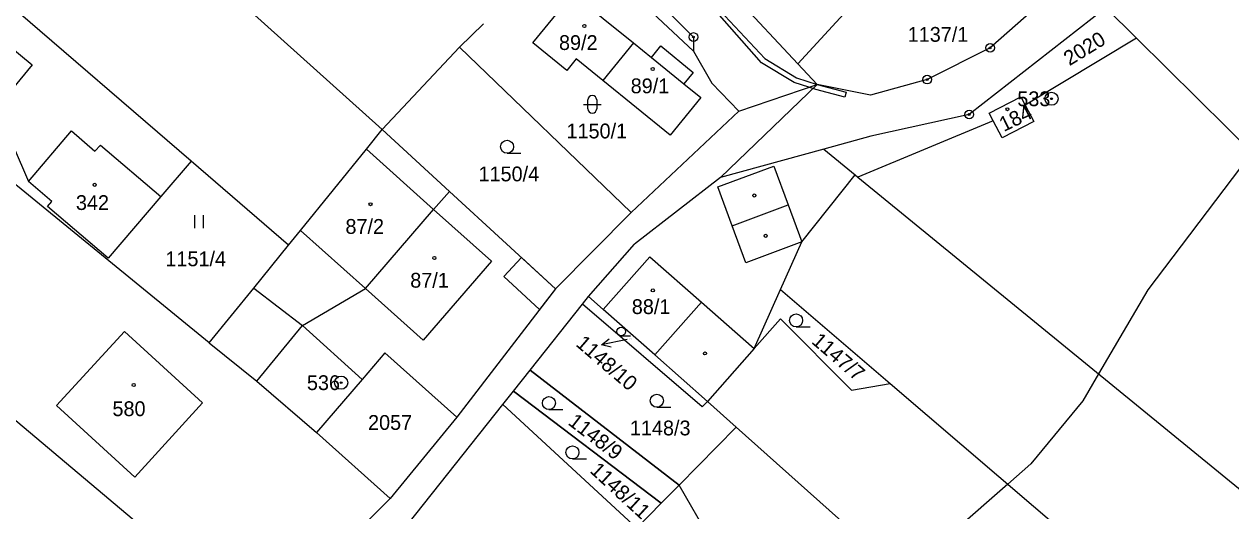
# Model space of a CAD drawing. Extents: x -445050 to -440454, y -1134563 to -1129741.
# Drawn here: x -441259.8 to -441121.4, y -1131860.9 to -1131805 of the extents above; entities that cross this region are included whole.
import ezdxf

# ---------------------------------------------------------------- set-up
doc = ezdxf.new("R2010")
doc.units = 0
for name, color, linetype in [('Vrstva 1', 7, 'Continuous'), ('Vrstva 16', 7, 'Continuous'), ('Vrstva 17', 7, 'Continuous'), ('Vrstva 18', 7, 'Continuous'), ('Vrstva 19', 7, 'Continuous'), ('Vrstva 24', 7, 'Continuous'), ('Vrstva 25', 7, 'Continuous'), ('Vrstva 3', 7, 'Continuous'), ('Vrstva 30', 7, 'Continuous'), ('Vrstva 37', 7, 'Continuous'), ('Vrstva 4', 7, 'Continuous'), ('Vrstva 52', 7, 'Continuous')]:
    doc.layers.add(name, color=color, linetype=linetype)

msp = doc.modelspace()

# ---------------------------------------------------------------- linework, layer by layer
at = {"layer": 'Vrstva 1'}
for p, q in [((-441132.25, -1131806.58), (-441042.23, -1131895.84)), ((-441173.07, -1131835.45), (-441160.5, -1131846.21)), ((-441201.8, -1131844.71), (-441195.79, -1131837.11)), ((-441195.79, -1131837.11), (-441195.1, -1131836.24)), ((-441182.06, -1131848.92), (-441195.79, -1131837.11)), ((-441176.1, -1131842.22), (-441173.06, -1131838.8)), ((-441173.06, -1131838.8), (-441164.92, -1131846.99)), ((-441203.69, -1131847.09), (-441201.8, -1131844.71)), ((-441184.71, -1131857.89), (-441201.8, -1131844.71)), ((-441204.92, -1131848.65), (-441203.69, -1131847.09)), ((-441203.69, -1131847.09), (-441186.75, -1131859.97)), ((-441164.92, -1131846.99), (-441160.5, -1131846.21)), ((-441160.5, -1131846.21), (-441134.12, -1131868.8)), ((-441181.46, -1131848.28), (-441182.06, -1131848.92)), ((-441204.92, -1131848.65), (-441189.55, -1131862.82)), ((-441178.16, -1131851.22), (-441184.71, -1131857.89)), ((-441178.16, -1131851.22), (-441132.38, -1131892.08)), ((-441184.71, -1131857.89), (-441186.75, -1131859.97)), ((-441177.83, -1131869.77), (-441184.71, -1131857.89)), ((-441186.75, -1131859.97), (-441189.55, -1131862.82))]:
    msp.add_line(p, q, dxfattribs=at)
for points in [[(-441238.98, -1131750.02), (-441183.06, -1131806.44)], [(-441260.37, -1131779.61), (-441218.75, -1131817.06)], [(-441136.31, -1131796.42), (-441149.04, -1131807.69)], [(-441163.16, -1131800.88), (-441171.09, -1131809.52)], [(-441240.67, -1131820.7), (-441261.88, -1131802.41)], [(-441201.47, -1131807.12), (-441196.88, -1131801.48)], [(-441196.88, -1131801.48), (-441189.94, -1131807.12)], [(-441171.09, -1131809.52), (-441178.22, -1131801.82)], [(-441188.32, -1131803.14), (-441183.04, -1131808.08)], [(-441135.78, -1131803.08), (-441151.43, -1131815.34)], [(-441135.78, -1131803.08), (-441132.25, -1131806.58)], [(-441238.59, -1131841.57), (-441282.78, -1131805.44)], [(-441209.91, -1131807.62), (-441207.13, -1131804.92)], [(-441183.06, -1131806.44), (-441183.04, -1131808.08)], [(-441132.25, -1131806.58), (-441145.01, -1131814.27)], [(-441218.75, -1131817.06), (-441209.91, -1131807.62)], [(-441190.21, -1131826.6), (-441209.91, -1131807.62)], [(-441197.59, -1131810.27), (-441201.47, -1131807.12)], [(-441189.94, -1131807.12), (-441193.46, -1131811.45)], [(-441189.94, -1131807.12), (-441187.88, -1131808.79)], [(-441187.88, -1131808.79), (-441186.81, -1131807.47)], [(-441186.81, -1131807.47), (-441183.08, -1131810.5)], [(-441183.04, -1131808.08), (-441180.94, -1131811.75)], [(-441149.04, -1131807.69), (-441156.26, -1131811.33)], [(-441196.52, -1131808.95), (-441197.59, -1131810.27)], [(-441193.46, -1131811.45), (-441196.52, -1131808.95)], [(-441168.87, -1131811.89), (-441171.09, -1131809.52)], [(-441183.08, -1131810.5), (-441184.16, -1131811.82)], [(-441185.73, -1131817.72), (-441193.46, -1131811.45)], [(-441184.16, -1131811.82), (-441182.22, -1131813.4)], [(-441180.94, -1131811.75), (-441177.87, -1131814.94)], [(-441179.95, -1131822.57), (-441168.87, -1131811.89)], [(-441177.87, -1131814.94), (-441168.87, -1131811.89)], [(-441162.75, -1131813.13), (-441168.87, -1131811.89)], [(-441156.26, -1131811.33), (-441162.75, -1131813.13)], [(-441182.22, -1131813.4), (-441185.73, -1131817.72)], [(-441149.14, -1131815.19), (-441145.5, -1131813.31)], [(-441145.5, -1131813.31), (-441145.01, -1131814.27)], [(-441262.99, -1131814.58), (-441259.32, -1131823.04)], [(-441177.87, -1131814.94), (-441190.21, -1131826.6)], [(-441148.7, -1131816.05), (-441149.14, -1131815.19)], [(-441145.01, -1131814.27), (-441144.03, -1131816.15)], [(-441148.7, -1131816.05), (-441164.19, -1131822.52)], [(-441151.43, -1131815.34), (-441162.72, -1131817.82)], [(-441147.67, -1131818.03), (-441148.7, -1131816.05)], [(-441144.03, -1131816.15), (-441147.67, -1131818.03)], [(-441220.57, -1131819.3), (-441218.75, -1131817.06)], [(-441218.75, -1131817.06), (-441211.03, -1131824.16)], [(-441162.72, -1131817.82), (-441168.11, -1131819.31)], [(-441297.7, -1131819.37), (-441232.64, -1131874.22)], [(-441228.14, -1131828.66), (-441220.57, -1131819.3)], [(-441168.11, -1131819.31), (-441179.95, -1131822.57)], [(-441168.11, -1131819.31), (-441164.52, -1131822.25)], [(-441240.67, -1131820.7), (-441244.13, -1131824.76)], [(-441229.5, -1131830.34), (-441240.67, -1131820.7)], [(-441256.65, -1131825.32), (-441259.32, -1131823.04)], [(-441179.95, -1131822.57), (-441189.84, -1131830.24)], [(-441170.62, -1131829.97), (-441164.52, -1131822.25)], [(-441164.52, -1131822.25), (-441164.19, -1131822.52)], [(-441164.19, -1131822.52), (-441117, -1131861.17)], [(-441244.13, -1131824.76), (-441250.17, -1131831.84)], [(-441212.88, -1131826.24), (-441211.03, -1131824.16)], [(-441211.03, -1131824.16), (-441198.88, -1131835.34)], [(-441257.14, -1131825.89), (-441256.65, -1131825.32)], [(-441250.17, -1131831.84), (-441257.14, -1131825.89)], [(-441220.69, -1131835.31), (-441212.88, -1131826.24)], [(-441190.21, -1131826.6), (-441198.88, -1131835.34)], [(-441229.5, -1131830.34), (-441228.14, -1131828.66)], [(-441233.49, -1131835.27), (-441229.5, -1131830.34)], [(-441195.1, -1131836.24), (-441189.84, -1131830.24)], [(-441173.07, -1131835.45), (-441170.62, -1131829.97)], [(-441238.59, -1131841.57), (-441233.49, -1131835.27)], [(-441227.91, -1131839.57), (-441220.69, -1131835.31)], [(-441198.88, -1131835.34), (-441210.19, -1131850.1)], [(-441176.1, -1131842.22), (-441173.07, -1131835.45)], [(-441193.41, -1131837.73), (-441195.1, -1131836.24)], [(-441187.48, -1131842.95), (-441193.41, -1131837.73)], [(-441233.15, -1131845.94), (-441227.91, -1131839.57)], [(-441256.12, -1131848.75), (-441248.32, -1131840.24)], [(-441248.32, -1131840.24), (-441239.36, -1131848.44)], [(-441238.59, -1131841.57), (-441233.15, -1131845.94)], [(-441218.45, -1131842.7), (-441221.06, -1131845.75)], [(-441210.19, -1131850.1), (-441218.45, -1131842.7)], [(-441181.46, -1131848.28), (-441187.48, -1131842.95)], [(-441176.1, -1131842.22), (-441181.46, -1131848.28)], [(-441221.06, -1131845.75), (-441226.28, -1131851.86)], [(-441233.15, -1131845.94), (-441226.28, -1131851.86)], [(-441239.36, -1131848.44), (-441247.14, -1131856.98)], [(-441181.46, -1131848.28), (-441178.16, -1131851.22)], [(-441247.14, -1131856.98), (-441256.12, -1131848.75)], [(-441215.76, -1131862.34), (-441204.92, -1131848.65)], [(-441210.19, -1131850.1), (-441217.85, -1131859.41)], [(-441226.28, -1131851.86), (-441217.85, -1131859.41)], [(-441217.85, -1131859.41), (-441232.64, -1131874.22)]]:
    msp.add_lwpolyline(points, dxfattribs=at)
at = {"layer": 'Vrstva 16'}
msp.add_line((-441190.65, -1131841.17), (-441193.59, -1131841.78), dxfattribs=at)
msp.add_lwpolyline([(-441192.51, -1131842.07), (-441193.59, -1131841.78), (-441192.71, -1131841.09)], dxfattribs=at)
at = {"layer": 'Vrstva 24'}
for centre, radius in [((-441183.06, -1131806.44), 0.5), ((-441183.06, -1131806.44), 0.1), ((-441149.04, -1131807.69), 0.5), ((-441149.04, -1131807.69), 0.1), ((-441156.26, -1131811.33), 0.5), ((-441156.26, -1131811.33), 0.1), ((-441142, -1131813.53), 0.75), ((-441142, -1131813.53), 0.1), ((-441151.43, -1131815.34), 0.5), ((-441151.43, -1131815.34), 0.1), ((-441223.46, -1131846.13), 0.75), ((-441223.46, -1131846.13), 0.1)]:
    msp.add_circle(centre, radius, dxfattribs=at)
at = {"layer": 'Vrstva 25'}
for p, q in [((-441195.16, -1131814.67), (-441195.16, -1131813.67)), ((-441194.16, -1131813.67), (-441194.16, -1131814.67)), ((-441195.66, -1131814.17), (-441193.66, -1131814.17)), ((-441204.44, -1131819.79), (-441202.84, -1131819.79)), ((-441240.26, -1131828.38), (-441240.26, -1131826.88)), ((-441239.26, -1131828.38), (-441239.26, -1131826.88)), ((-441171.29, -1131839.73), (-441169.69, -1131839.73)), ((-441191.34, -1131840.76), (-441190.27, -1131840.76)), ((-441199.63, -1131849.22), (-441198.03, -1131849.22)), ((-441187.26, -1131848.95), (-441185.66, -1131848.95)), ((-441196.94, -1131854.89), (-441195.34, -1131854.89))]:
    msp.add_line(p, q, dxfattribs=at)
for centre, radius in [((-441195.57, -1131805.17), 0.175), ((-441187.73, -1131810.11), 0.175), ((-441147.05, -1131814.73), 0.175), ((-441204.44, -1131819.04), 0.75), ((-441251.73, -1131823.41), 0.175), ((-441176.08, -1131824.64), 0.175), ((-441220.1, -1131825.64), 0.175), ((-441174.77, -1131829.27), 0.175), ((-441212.77, -1131831.82), 0.175), ((-441187.72, -1131835.53), 0.175), ((-441171.29, -1131838.98), 0.75), ((-441191.34, -1131840.26), 0.503), ((-441181.74, -1131842.77), 0.175), ((-441247.25, -1131846.4), 0.175), ((-441199.63, -1131848.47), 0.75), ((-441187.26, -1131848.2), 0.75), ((-441196.94, -1131854.14), 0.75)]:
    msp.add_circle(centre, radius, dxfattribs=at)
for centre, start, end in [((-441194.66, -1131813.67), 0, 180), ((-441194.66, -1131814.67), 180, 0)]:
    msp.add_arc(centre, 0.5, start, end, dxfattribs=at)
at = {"layer": 'Vrstva 3'}
for points in [[(-441201.47, -1131807.12), (-441196.88, -1131801.48)], [(-441196.88, -1131801.48), (-441189.94, -1131807.12)], [(-441197.59, -1131810.27), (-441201.47, -1131807.12)], [(-441189.94, -1131807.12), (-441193.46, -1131811.45)], [(-441189.94, -1131807.12), (-441193.46, -1131811.45)], [(-441189.94, -1131807.12), (-441187.88, -1131808.79)], [(-441196.52, -1131808.95), (-441197.59, -1131810.27)], [(-441193.46, -1131811.45), (-441196.52, -1131808.95)], [(-441187.88, -1131808.79), (-441184.16, -1131811.82)], [(-441185.73, -1131817.72), (-441193.46, -1131811.45)], [(-441184.16, -1131811.82), (-441182.22, -1131813.4)], [(-441182.22, -1131813.4), (-441185.73, -1131817.72)], [(-441149.14, -1131815.19), (-441145.5, -1131813.31)], [(-441145.5, -1131813.31), (-441145.01, -1131814.27)], [(-441148.7, -1131816.05), (-441149.14, -1131815.19)], [(-441145.01, -1131814.27), (-441144.03, -1131816.15)], [(-441147.67, -1131818.03), (-441148.7, -1131816.05)], [(-441144.03, -1131816.15), (-441147.67, -1131818.03)], [(-441259.32, -1131823.04), (-441254.4, -1131817.23)], [(-441254.4, -1131817.23), (-441251.72, -1131819.53)], [(-441251.72, -1131819.53), (-441251.08, -1131818.86)], [(-441251.08, -1131818.86), (-441244.13, -1131824.76)], [(-441228.14, -1131828.66), (-441220.57, -1131819.3)], [(-441220.57, -1131819.3), (-441212.88, -1131826.24)], [(-441256.65, -1131825.32), (-441259.32, -1131823.04)], [(-441244.13, -1131824.76), (-441250.17, -1131831.84)], [(-441257.14, -1131825.89), (-441256.65, -1131825.32)], [(-441250.17, -1131831.84), (-441257.14, -1131825.89)], [(-441220.69, -1131835.31), (-441212.88, -1131826.24)], [(-441220.69, -1131835.31), (-441212.88, -1131826.24)], [(-441212.88, -1131826.24), (-441206.24, -1131832.17)], [(-441228.14, -1131828.66), (-441220.69, -1131835.31)], [(-441193.41, -1131837.73), (-441188.05, -1131831.67)], [(-441188.05, -1131831.67), (-441182.13, -1131836.89)], [(-441206.24, -1131832.17), (-441214.05, -1131841.23)], [(-441214.05, -1131841.23), (-441220.69, -1131835.31)], [(-441182.13, -1131836.89), (-441187.48, -1131842.95)], [(-441187.48, -1131842.95), (-441193.41, -1131837.73)], [(-441256.12, -1131848.75), (-441248.32, -1131840.24)], [(-441248.32, -1131840.24), (-441239.36, -1131848.44)], [(-441239.36, -1131848.44), (-441247.14, -1131856.98)], [(-441247.14, -1131856.98), (-441256.12, -1131848.75)]]:
    msp.add_lwpolyline(points, dxfattribs=at)
at = {"layer": 'Vrstva 30'}
for points in [[(-441175.25, -1131809.39), (-441180.35, -1131803.63), (-441180.05, -1131803.38), (-441174.87, -1131808.92)], [(-441174.87, -1131808.92), (-441171.25, -1131811.11), (-441168.87, -1131811.89), (-441165.53, -1131812.76), (-441165.69, -1131813.34), (-441169.04, -1131812.47), (-441169.36, -1131812.36), (-441169.82, -1131812.21), (-441171.51, -1131811.65), (-441175.25, -1131809.39)], [(-441200.7, -1131837.72), (-441204.8, -1131833.95), (-441202.78, -1131831.75)], [(-441202.78, -1131831.75), (-441198.88, -1131835.34)], [(-441198.88, -1131835.34), (-441200.7, -1131837.72)], [(-441203.69, -1131847.09), (-441201.8, -1131844.71)], [(-441201.8, -1131844.71), (-441184.71, -1131857.89)], [(-441186.75, -1131859.97), (-441203.69, -1131847.09)], [(-441184.71, -1131857.89), (-441186.75, -1131859.97)]]:
    msp.add_lwpolyline(points, dxfattribs=at)
at = {"layer": 'Vrstva 37'}
for centre in [(-441195.57, -1131805.17), (-441187.73, -1131810.11), (-441147.05, -1131814.73), (-441251.73, -1131823.41), (-441220.1, -1131825.64), (-441212.77, -1131831.82), (-441187.72, -1131835.53), (-441247.25, -1131846.4)]:
    msp.add_circle(centre, 0.175, dxfattribs=at)
at = {"layer": 'Vrstva 4'}
for points in [[(-441264.27, -1131805.2), (-441258.9, -1131809.64)], [(-441258.9, -1131809.64), (-441262.99, -1131814.58)], [(-441187.88, -1131808.79), (-441184.16, -1131811.82)], [(-441259.32, -1131823.04), (-441254.4, -1131817.23)], [(-441254.4, -1131817.23), (-441251.72, -1131819.53)], [(-441251.72, -1131819.53), (-441251.08, -1131818.86)], [(-441251.08, -1131818.86), (-441244.13, -1131824.76)], [(-441220.57, -1131819.3), (-441212.88, -1131826.24)], [(-441180.28, -1131823.65), (-441173.85, -1131821.26)], [(-441173.85, -1131821.26), (-441172.2, -1131825.72)], [(-441178.63, -1131828.11), (-441180.28, -1131823.65)], [(-441212.88, -1131826.24), (-441206.24, -1131832.17)], [(-441178.63, -1131828.11), (-441172.2, -1131825.72)], [(-441172.2, -1131825.72), (-441170.62, -1131829.97)], [(-441228.14, -1131828.66), (-441220.69, -1131835.31)], [(-441177.05, -1131832.36), (-441178.63, -1131828.11)], [(-441170.62, -1131829.97), (-441177.05, -1131832.36)], [(-441193.41, -1131837.73), (-441188.05, -1131831.67)], [(-441188.05, -1131831.67), (-441182.13, -1131836.89)], [(-441206.24, -1131832.17), (-441214.05, -1131841.23)], [(-441233.49, -1131835.27), (-441227.91, -1131839.57)], [(-441214.05, -1131841.23), (-441220.69, -1131835.31)], [(-441182.13, -1131836.89), (-441187.48, -1131842.95)], [(-441182.13, -1131836.89), (-441176.1, -1131842.22)], [(-441227.91, -1131839.57), (-441221.06, -1131845.75)]]:
    msp.add_lwpolyline(points, dxfattribs=at)
at = {"layer": 'Vrstva 52'}
msp.add_lwpolyline([(-441120.32, -1131821.44), (-441130.95, -1131835.47), (-441136.59, -1131845.13), (-441138.4, -1131848.22), (-441144.35, -1131855.45), (-441147, -1131857.77), (-441159.01, -1131868.31)], dxfattribs=at)

# ---------------------------------------------------------------- texts
at = {"layer": 'Vrstva 16'}
msp.add_text('1148/10', height=1.7, rotation=319.2992, dxfattribs=at).set_placement((-441196.66, -1131841.82))
at = {"layer": 'Vrstva 17'}
for s, p in [('533', (-441145.92, -1131814.38)), ('536', (-441227.39, -1131846.98))]:
    msp.add_text(s, height=1.7, dxfattribs=at).set_placement(p)
at = {"layer": 'Vrstva 18'}
for s, height, p in [('1137/1', 1.7, (-441158.49, -1131806.99)), ('1150/1', 1.7, (-441197.62, -1131818.08)), ('1150/4', 1.7, (-441207.71, -1131823.01)), ('1151/4', 1.7, (-441243.62, -1131832.76)), ('1148/10', 0.1, (-441190.65, -1131841.17)), ('2057', 1.7, (-441220.38, -1131851.55)), ('1148/3', 1.7, (-441190.35, -1131852.18))]:
    msp.add_text(s, height=height, dxfattribs=at).set_placement(p)
for s, rotation, p in [('2020', 31.515, (-441139.94, -1131809.8)), ('1147/7', 319.429, (-441169.62, -1131841.53)), ('1148/9', 322.3602, (-441197.55, -1131850.86)), ('1148/11', 317.3262, (-441195.04, -1131856.35))]:
    msp.add_text(s, height=1.7, rotation=rotation, dxfattribs=at).set_placement(p)
at = {"layer": 'Vrstva 19'}
for s, p in [('89/2', (-441198.48, -1131807.93)), ('89/1', (-441190.26, -1131812.9)), ('342', (-441253.88, -1131826.3)), ('87/2', (-441222.97, -1131829.04)), ('87/1', (-441215.54, -1131835.22)), ('88/1', (-441190.13, -1131838.25)), ('580', (-441249.69, -1131849.97))]:
    msp.add_text(s, height=1.7, dxfattribs=at).set_placement(p)
msp.add_text('184', height=1.7, rotation=25.9506, dxfattribs=at).set_placement((-441147.47, -1131817.36))

doc.saveas('drawing.dxf')
